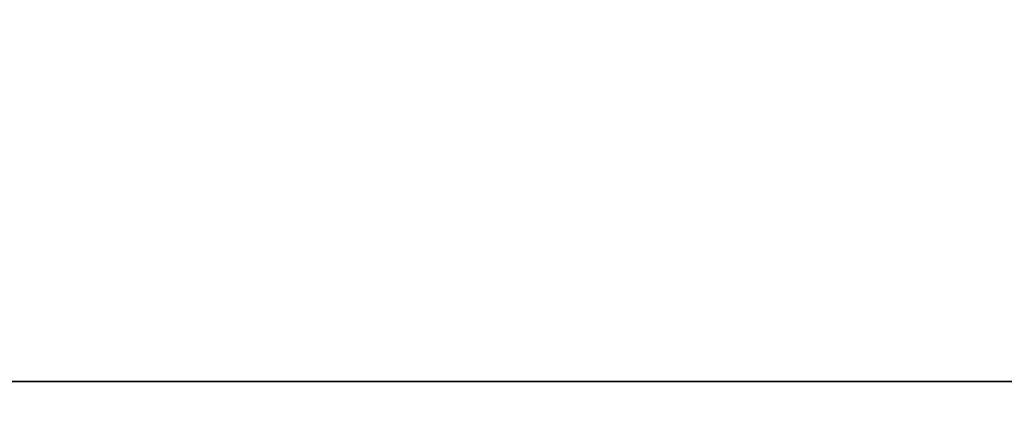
# Model space of a CAD drawing. Header units: millimetres. Extents: x -125 to 125, y -4 to 54.
# Tile 153 of 612: x -76.586 to -74.056, y -0.058 to 0.93. Entities that reach past the tile are written whole.
import ezdxf

# ---------------------------------------------------------------- set-up
doc = ezdxf.new("R2010")
doc.units = ezdxf.units.MM
doc.header["$LTSCALE"] = 65.185185
for name, color, linetype in [('10', 7, 'CONTINUOUS'), ('3', 7, 'CONTINUOUS'), ('5', 7, 'CONTINUOUS'), ('8', 7, 'CONTINUOUS')]:
    doc.layers.add(name, color=color, linetype=linetype)

msp = doc.modelspace()

# ---------------------------------------------------------------- linework, layer by layer
at = {"layer": '10', "color": 7, "linetype": 'Continuous'}
for points in [[(123.901, 0, -124.9), (-123.8345, -1.5218, -124.8336), (-123.901, 0, -124.9), (123.901, 0, -124.9)], [(123.8345, -1.5218, -124.8336), (-123.8345, -1.5218, -124.8336), (123.901, 0, -124.9), (123.8345, -1.5218, -124.8336)]]:
    msp.add_3dface(points, dxfattribs=at)
at = {"layer": '3', "color": 7, "linetype": 'Continuous', "true_color": 0xf9fafd}
for points in [[(-124.5375, 53, 124.5375), (-125, 0, 125), (112, 0, 125), (-124.5375, 53, 124.5375)], [(112.0875, 1, 124.9913), (-124.5375, 53, 124.5375), (112, 0, 125), (112.0875, 1, 124.9913)]]:
    msp.add_3dface(points, dxfattribs=at)
at = {"layer": '5', "color": 7, "linetype": 'Continuous', "true_color": 0xf9fafd}
for points in [[(-112.0875, 1, -124.9913), (124.5375, 53, -124.5375), (-112, 0, -125), (-112.0875, 1, -124.9913)], [(124.5375, 53, -124.5375), (125, 0, -125), (-112, 0, -125), (124.5375, 53, -124.5375)]]:
    msp.add_3dface(points, dxfattribs=at)
at = {"layer": '8', "color": 7, "linetype": 'Continuous'}
for points in [[(-123.8345, -1.5218, 124.8336), (123.8345, -1.5218, 124.8336), (-123.901, 0, 124.9), (-123.8345, -1.5218, 124.8336)], [(-123.901, 0, 124.9), (123.8345, -1.5218, 124.8336), (123.901, 0, 124.9), (-123.901, 0, 124.9)]]:
    msp.add_3dface(points, dxfattribs=at)

doc.saveas('drawing.dxf')
